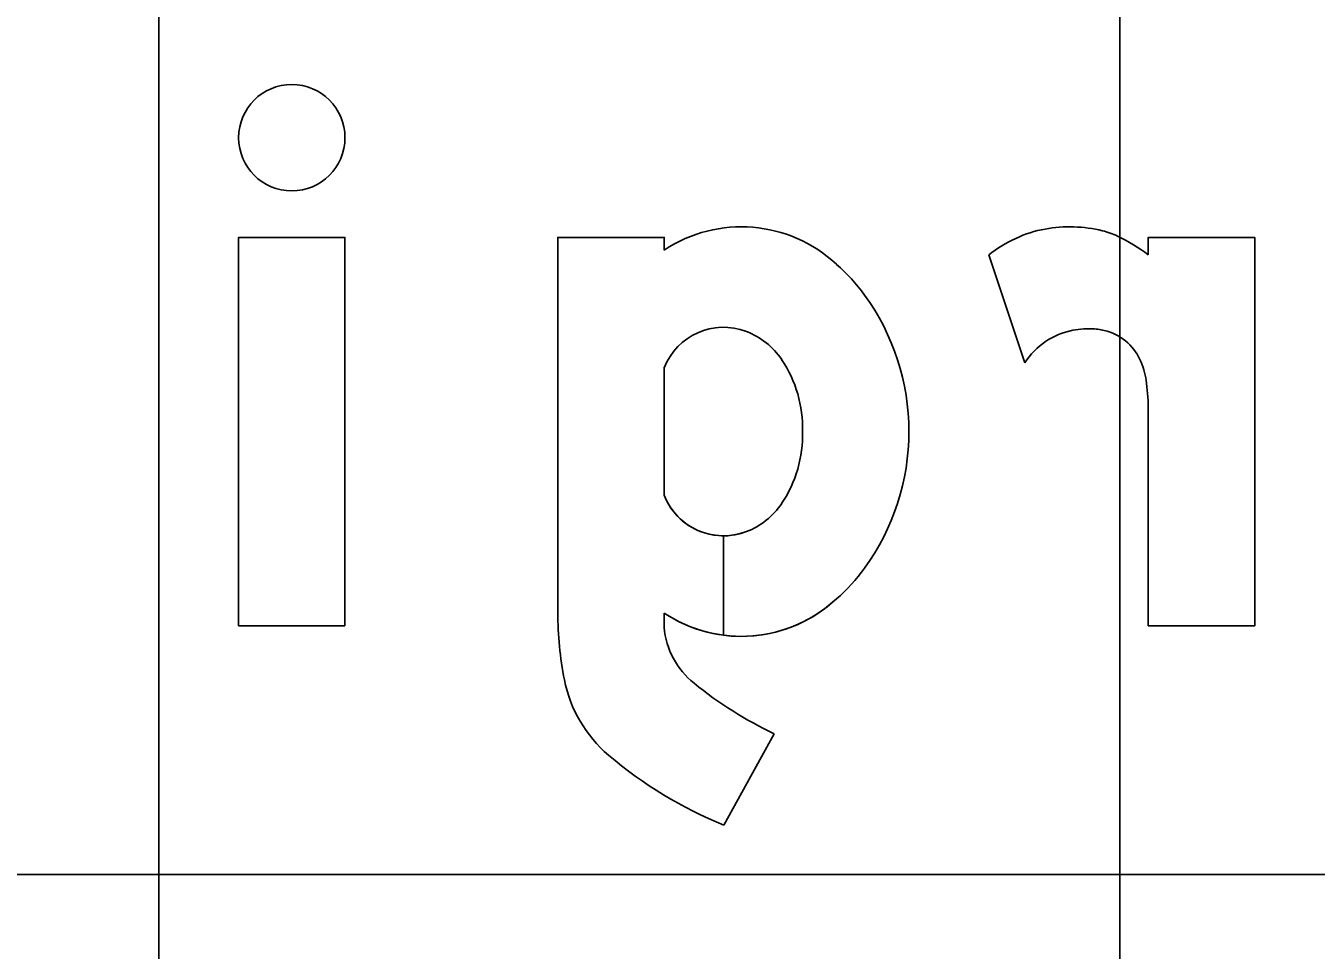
# Model space of a CAD drawing. Extents: x 2193008 to 2198143, y 1236112 to 1237864.
# Drawn here: x 2196736.43 to 2196739.115, y 1237208.889 to 1237210.813 of the extents above; entities that cross this region are included whole.
import ezdxf

# ---------------------------------------------------------------- set-up
doc = ezdxf.new("R2010")
doc.units = 0
for name, color, linetype in [('GSBWFILL', 7, 'Continuous'), ('GSCOLORFILL', 7, 'Continuous'), ('GSOUTLINE', 7, 'Continuous'), ('M-ROADS', 7, 'Continuous')]:
    doc.layers.add(name, color=color, linetype=linetype)

msp = doc.modelspace()

# ---------------------------------------------------------------- linework, layer by layer
at = {"layer": 'GSBWFILL'}
for p, q in [((2196738.4338, 1237210.3365), (2196738.5088, 1237210.1114)), ((2196737.7584, 1237210.1012), (2196737.7584, 1237209.8358)), ((2196737.882, 1237209.7515), (2196737.882, 1237209.5446)), ((2196737.882, 1237209.5446), (2196737.882, 1237209.7515)), ((2196737.7584, 1237209.5908), (2196737.7584, 1237209.5611)), ((2196737.9876, 1237209.3396), (2196737.8828, 1237209.1492))]:
    msp.add_line(p, q, dxfattribs=at)
msp.add_lwpolyline([(2196737.094, 1237209.5644), (2196736.8726, 1237209.5644), (2196736.8726, 1237210.3727), (2196737.094, 1237210.3727)], close=True, dxfattribs=at)
for points in [[(2196737.5369, 1237209.5918), (2196737.5369, 1237210.3727), (2196737.7584, 1237210.3727), (2196737.7584, 1237210.3463)], [(2196738.7659, 1237210.0113), (2196738.7659, 1237209.5644), (2196738.9874, 1237209.5644), (2196738.9874, 1237210.3727), (2196738.7659, 1237210.3727), (2196738.7659, 1237210.3365)]]:
    msp.add_lwpolyline(points, dxfattribs=at)
msp.add_ellipse((2196736.9833, 1237210.5803), major_axis=(0, -0.1107), ratio=0.999994, dxfattribs=at)
for centre, major_axis, ratio, start_param, end_param in [((2196737.9189, 1237210.1049), (0, -0.2899), 0.999998, 2.38999, 3.728585), ((2196738.5958, 1237210.1451), (0, -0.2491), 0.999993, 3.32151, 3.578709), ((2196738.6023, 1237210.1097), (0, -0.2851), 0.999993, 2.900172, 3.32151), ((2196738.6307, 1237210.2253), (0, -0.1661), 0.999993, 2.69793, 2.900172), ((2196738.5434, 1237210.0415), (0, -0.3696), 0.999993, 2.495363, 2.69793), ((2196738.6213, 1237210.0906), (0, -0.3092), 0.999993, 3.578709, 3.793134), ((2196737.8896, 1237210.0494), (0, -0.3508), 0.999998, 2.188831, 2.436889), ((2196737.7834, 1237209.9685), (0, -0.4843), 0.999998, 1.570796, 2.197914), ((2196737.882, 1237210.0527), (0, -0.1329), 0.999998, 2.777385, 4.338331), ((2196737.8742, 1237210.032), (0, -0.155), 0.999998, 2.161651, 2.777385), ((2196738.6376, 1237210.0299), (0, -0.1523), 0.999993, 3.330394, 4.148168), ((2196738.6422, 1237210.0055), (0, -0.1772), 0.999993, 3.074299, 3.330394), ((2196738.6462, 1237210.0643), (0, -0.1182), 0.999993, 2.847738, 3.074299), ((2196738.6483, 1237210.0715), (0, -0.1107), 0.999993, 1.952689, 2.847738), ((2196737.7905, 1237209.9759), (0, -0.2557), 0.999998, 1.542065, 2.161651), ((2196738.5907, 1237210.0484), (0, -0.1728), 0.999993, 1.691509, 1.952689), ((2196738.2966, 1237210.0107), (0, -0.4693), 0.999993, 1.57192, 1.695635), ((2196737.7905, 1237209.9612), (0, -0.2557), 0.999998, 0.979941, 1.599528), ((2196737.7834, 1237209.9685), (0, -0.4843), 0.999998, 0.943678, 1.570796), ((2196737.882, 1237209.8844), (0, -0.1329), 0.999998, 5.086447, 6.282769), ((2196737.8742, 1237209.9051), (0, -0.155), 0.999998, 0.364208, 0.979941), ((2196737.882, 1237209.8844), (0, -0.1329), 0.999998, 0, 0.364208), ((2196737.8896, 1237209.8876), (0, -0.3508), 0.999998, 0.704703, 0.952762), ((2196737.9189, 1237209.8321), (0, -0.2899), 0.999998, 6.155614, 7.034788), ((2196738.2566, 1237209.5918), (0, -0.7197), 0.999998, 4.712389, 4.908381), ((2196737.9189, 1237209.8321), (0, -0.2899), 0.999998, 5.696193, 6.155421), ((2196737.9268, 1237209.576), (0, -0.1691), 0.999998, 4.800981, 5.603711), ((2196737.8222, 1237209.5056), (0, -0.2768), 0.999998, 4.908381, 5.576257), ((2196738.3436, 1237210.0921), (0, -0.8325), 0.999998, 5.603711, 5.841285), ((2196738.211, 1237209.9607), (0, -0.8754), 0.999998, 5.576257, 5.89885)]:
    msp.add_ellipse(centre, major_axis=major_axis, ratio=ratio, start_param=start_param, end_param=end_param, dxfattribs=at)
at = {"layer": 'GSCOLORFILL'}
for p, q in [((2196738.4338, 1237210.3365), (2196738.5088, 1237210.1114)), ((2196737.7584, 1237210.1012), (2196737.7584, 1237209.8358)), ((2196737.882, 1237209.7515), (2196737.882, 1237209.5446)), ((2196737.882, 1237209.5446), (2196737.882, 1237209.7515)), ((2196737.7584, 1237209.5908), (2196737.7584, 1237209.5611)), ((2196737.9876, 1237209.3396), (2196737.8828, 1237209.1492))]:
    msp.add_line(p, q, dxfattribs=at)
msp.add_lwpolyline([(2196737.094, 1237209.5644), (2196736.8726, 1237209.5644), (2196736.8726, 1237210.3727), (2196737.094, 1237210.3727)], close=True, dxfattribs=at)
for points in [[(2196737.5369, 1237209.5918), (2196737.5369, 1237210.3727), (2196737.7584, 1237210.3727), (2196737.7584, 1237210.3463)], [(2196738.7659, 1237210.0113), (2196738.7659, 1237209.5644), (2196738.9874, 1237209.5644), (2196738.9874, 1237210.3727), (2196738.7659, 1237210.3727), (2196738.7659, 1237210.3365)]]:
    msp.add_lwpolyline(points, dxfattribs=at)
msp.add_ellipse((2196736.9833, 1237210.5803), major_axis=(0, -0.1107), ratio=0.999994, dxfattribs=at)
for centre, major_axis, ratio, start_param, end_param in [((2196737.9189, 1237210.1049), (0, -0.2899), 0.999998, 2.38999, 3.728585), ((2196738.5958, 1237210.1451), (0, -0.2491), 0.999993, 3.32151, 3.578709), ((2196738.6023, 1237210.1097), (0, -0.2851), 0.999993, 2.900172, 3.32151), ((2196738.6307, 1237210.2253), (0, -0.1661), 0.999993, 2.69793, 2.900172), ((2196738.5434, 1237210.0415), (0, -0.3696), 0.999993, 2.495363, 2.69793), ((2196738.6213, 1237210.0906), (0, -0.3092), 0.999993, 3.578709, 3.793134), ((2196737.8896, 1237210.0494), (0, -0.3508), 0.999998, 2.188831, 2.436889), ((2196737.7834, 1237209.9685), (0, -0.4843), 0.999998, 1.570796, 2.197914), ((2196737.882, 1237210.0527), (0, -0.1329), 0.999998, 2.777385, 4.338331), ((2196737.8742, 1237210.032), (0, -0.155), 0.999998, 2.161651, 2.777385), ((2196738.6376, 1237210.0299), (0, -0.1523), 0.999993, 3.330394, 4.148168), ((2196738.6422, 1237210.0055), (0, -0.1772), 0.999993, 3.074299, 3.330394), ((2196738.6462, 1237210.0643), (0, -0.1182), 0.999993, 2.847738, 3.074299), ((2196738.6483, 1237210.0715), (0, -0.1107), 0.999993, 1.952689, 2.847738), ((2196737.7905, 1237209.9759), (0, -0.2557), 0.999998, 1.542065, 2.161651), ((2196738.5907, 1237210.0484), (0, -0.1728), 0.999993, 1.691509, 1.952689), ((2196738.2966, 1237210.0107), (0, -0.4693), 0.999993, 1.57192, 1.695635), ((2196737.7905, 1237209.9612), (0, -0.2557), 0.999998, 0.979941, 1.599528), ((2196737.7834, 1237209.9685), (0, -0.4843), 0.999998, 0.943678, 1.570796), ((2196737.882, 1237209.8844), (0, -0.1329), 0.999998, 5.086447, 6.282769), ((2196737.8742, 1237209.9051), (0, -0.155), 0.999998, 0.364208, 0.979941), ((2196737.882, 1237209.8844), (0, -0.1329), 0.999998, 0, 0.364208), ((2196737.8896, 1237209.8876), (0, -0.3508), 0.999998, 0.704703, 0.952762), ((2196737.9189, 1237209.8321), (0, -0.2899), 0.999998, 6.155614, 7.034788), ((2196738.2566, 1237209.5918), (0, -0.7197), 0.999998, 4.712389, 4.908381), ((2196737.9189, 1237209.8321), (0, -0.2899), 0.999998, 5.696193, 6.155421), ((2196737.9268, 1237209.576), (0, -0.1691), 0.999998, 4.800981, 5.603711), ((2196737.8222, 1237209.5056), (0, -0.2768), 0.999998, 4.908381, 5.576257), ((2196738.3436, 1237210.0921), (0, -0.8325), 0.999998, 5.603711, 5.841285), ((2196738.211, 1237209.9607), (0, -0.8754), 0.999998, 5.576257, 5.89885)]:
    msp.add_ellipse(centre, major_axis=major_axis, ratio=ratio, start_param=start_param, end_param=end_param, dxfattribs=at)
at = {"layer": 'GSOUTLINE'}
for p, q in [((2196738.4338, 1237210.3365), (2196738.5088, 1237210.1114)), ((2196737.7584, 1237210.1012), (2196737.7584, 1237209.8358)), ((2196737.7584, 1237209.5908), (2196737.7584, 1237209.5611)), ((2196737.9876, 1237209.3396), (2196737.8828, 1237209.1492))]:
    msp.add_line(p, q, dxfattribs=at)
msp.add_lwpolyline([(2196737.094, 1237209.5644), (2196736.8726, 1237209.5644), (2196736.8726, 1237210.3727), (2196737.094, 1237210.3727)], close=True, dxfattribs=at)
for points in [[(2196737.5369, 1237209.5918), (2196737.5369, 1237210.3727), (2196737.7584, 1237210.3727), (2196737.7584, 1237210.3463)], [(2196738.7659, 1237210.0113), (2196738.7659, 1237209.5644), (2196738.9874, 1237209.5644), (2196738.9874, 1237210.3727), (2196738.7659, 1237210.3727), (2196738.7659, 1237210.3365)]]:
    msp.add_lwpolyline(points, dxfattribs=at)
msp.add_ellipse((2196736.9833, 1237210.5803), major_axis=(0, -0.1107), ratio=0.999994, dxfattribs=at)
for centre, major_axis, ratio, start_param, end_param in [((2196737.9189, 1237210.1049), (0, -0.2899), 0.999998, 2.38999, 3.728585), ((2196738.5958, 1237210.1451), (0, -0.2491), 0.999993, 3.32151, 3.578709), ((2196738.6023, 1237210.1097), (0, -0.2851), 0.999993, 2.900172, 3.32151), ((2196738.6307, 1237210.2253), (0, -0.1661), 0.999993, 2.69793, 2.900172), ((2196738.5434, 1237210.0415), (0, -0.3696), 0.999993, 2.495363, 2.69793), ((2196738.6213, 1237210.0906), (0, -0.3092), 0.999993, 3.578709, 3.793134), ((2196737.8896, 1237210.0494), (0, -0.3508), 0.999998, 2.188831, 2.436889), ((2196737.7834, 1237209.9685), (0, -0.4843), 0.999998, 1.570796, 2.197914), ((2196737.882, 1237210.0527), (0, -0.1329), 0.999998, 2.777385, 4.338331), ((2196737.8742, 1237210.032), (0, -0.155), 0.999998, 2.161651, 2.777385), ((2196738.6376, 1237210.0299), (0, -0.1523), 0.999993, 3.330394, 4.148168), ((2196738.6422, 1237210.0055), (0, -0.1772), 0.999993, 3.074299, 3.330394), ((2196738.6462, 1237210.0643), (0, -0.1182), 0.999993, 2.847738, 3.074299), ((2196738.6483, 1237210.0715), (0, -0.1107), 0.999993, 1.952689, 2.847738), ((2196737.7905, 1237209.9759), (0, -0.2557), 0.999998, 1.542065, 2.161651), ((2196738.5907, 1237210.0484), (0, -0.1728), 0.999993, 1.691509, 1.952689), ((2196738.2966, 1237210.0107), (0, -0.4693), 0.999993, 1.57192, 1.695635), ((2196737.7905, 1237209.9612), (0, -0.2557), 0.999998, 0.979941, 1.599528), ((2196737.7834, 1237209.9685), (0, -0.4843), 0.999998, 0.943678, 1.570796), ((2196737.882, 1237209.8844), (0, -0.1329), 0.999998, 5.086447, 6.647393), ((2196737.8742, 1237209.9051), (0, -0.155), 0.999998, 0.364208, 0.979941), ((2196737.8896, 1237209.8876), (0, -0.3508), 0.999998, 0.704703, 0.952762), ((2196737.9189, 1237209.8321), (0, -0.2899), 0.999998, 5.696193, 7.034788), ((2196738.2566, 1237209.5918), (0, -0.7197), 0.999998, 4.712389, 4.908381), ((2196737.9268, 1237209.576), (0, -0.1691), 0.999998, 4.800981, 5.603711), ((2196737.8222, 1237209.5056), (0, -0.2768), 0.999998, 4.908381, 5.576257), ((2196738.3436, 1237210.0921), (0, -0.8325), 0.999998, 5.603711, 5.841285), ((2196738.211, 1237209.9607), (0, -0.8754), 0.999998, 5.576257, 5.89885)]:
    msp.add_ellipse(centre, major_axis=major_axis, ratio=ratio, start_param=start_param, end_param=end_param, dxfattribs=at)
at = {"layer": 'M-ROADS'}
for p, q in [((2196736.7065, 1237153.0462), (2196736.7065, 1237223.0462)), ((2196738.7065, 1237153.0462), (2196738.7065, 1237223.0462)), ((2196614.7065, 1237209.0462), (2196874.7065, 1237209.0462))]:
    msp.add_line(p, q, dxfattribs=at)

doc.saveas('drawing.dxf')
